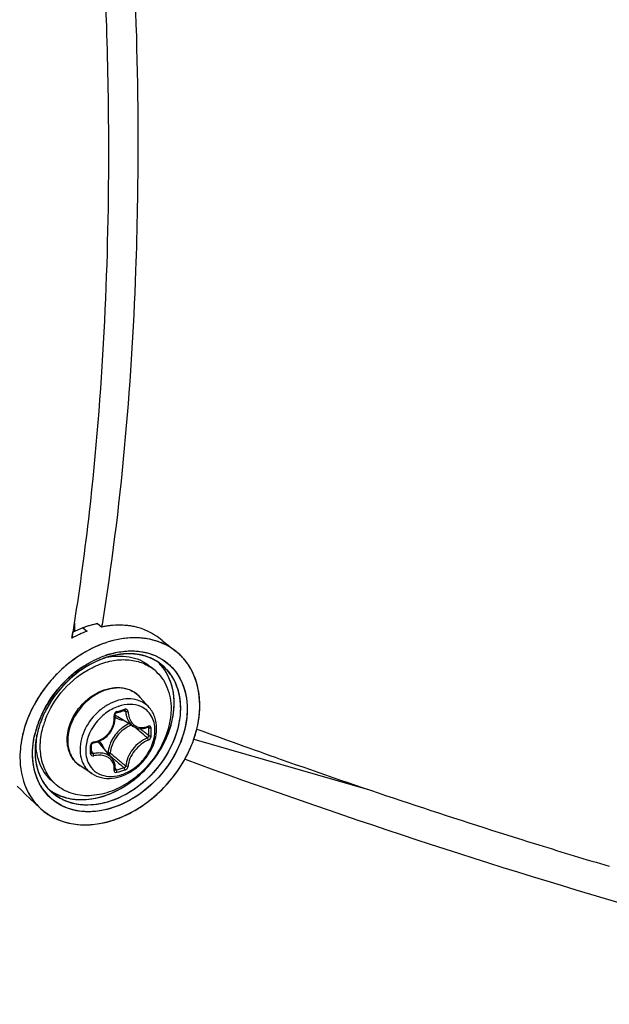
# Model space of a CAD drawing. Header units: millimetres. Extents: x 0 to 420, y 0 to 297.
# Tile 357 of 502: x 342.72 to 346.23, y 193.93 to 199.8. Entities that reach past the tile are written whole.
import ezdxf

# ---------------------------------------------------------------- set-up
doc = ezdxf.new("R2010")
doc.units = ezdxf.units.MM
doc.header["$LTSCALE"] = 23.1
doc.layers.get('0').update_dxf_attribs({"linetype": 'CONTINUOUS'})

msp = doc.modelspace()

# ---------------------------------------------------------------- linework, layer by layer
at = {"color": 7, "linetype": 'CONTINUOUS'}
for p, q in [((343.0464, 196.2039), (343.0464, 196.1532)), ((343.1837, 196.2004), (343.2082, 196.1802)), ((343.2102, 196.1959), (343.2075, 196.1803)), ((343.2105, 196.1954), (343.208, 196.1798)), ((343.0315, 196.1138), (343.0375, 196.1492)), ((343.032, 196.1131), (343.0378, 196.1487)), ((343.0971, 196.1754), (343.0375, 196.1492)), ((343.0971, 196.1754), (343.1216, 196.1552)), ((343.2082, 196.1802), (343.2092, 196.1804)), ((343.2092, 196.1804), (343.2082, 196.1802)), ((343.2092, 196.1804), (343.2082, 196.1802)), ((343.5692, 196.1003), (343.6515, 196.0346)), ((343.2461, 196.0155), (343.2473, 196.0158)), ((343.2407, 195.9994), (343.2414, 195.9996)), ((343.2407, 195.9993), (343.2413, 195.9994)), ((343.2528, 196.0036), (343.2505, 196.0028)), ((343.2528, 196.0036), (343.2505, 196.0029)), ((342.9698, 195.9272), (342.9693, 195.9267)), ((343.0922, 195.9406), (343.1024, 195.9473)), ((343.5268, 195.92), (343.5018, 195.9417)), ((343.4917, 195.7001), (343.4364, 195.7626)), ((343.2878, 195.6562), (343.2879, 195.6576)), ((343.2887, 195.6457), (343.2878, 195.6562)), ((343.2879, 195.6576), (343.2881, 195.6592)), ((343.2881, 195.6592), (343.2886, 195.6607)), ((343.2886, 195.6607), (343.2892, 195.6622)), ((343.2892, 195.6622), (343.2901, 195.6637)), ((343.2901, 195.6637), (343.2911, 195.665)), ((343.2911, 195.665), (343.2922, 195.6662)), ((343.2922, 195.6662), (343.2935, 195.6672)), ((343.2935, 195.6672), (343.2948, 195.668)), ((343.2948, 195.668), (343.2961, 195.6686)), ((343.2961, 195.6686), (343.2966, 195.6688)), ((343.2966, 195.6688), (343.3115, 195.6729)), ((343.3083, 195.707), (343.308, 195.7069)), ((343.3083, 195.707), (343.308, 195.7069)), ((343.3115, 195.6729), (343.3203, 195.6754)), ((343.3203, 195.6754), (343.3292, 195.678)), ((343.3292, 195.678), (343.344, 195.6824)), ((343.3408, 195.6815), (343.352, 195.6755)), ((343.3429, 195.6804), (343.3458, 195.6788)), ((343.344, 195.6824), (343.3446, 195.6826)), ((343.3446, 195.6826), (343.3456, 195.6827)), ((343.3456, 195.6827), (343.3465, 195.6826)), ((343.3465, 195.6826), (343.3473, 195.6824)), ((343.3473, 195.6824), (343.3476, 195.6823)), ((342.7694, 195.6385), (342.7694, 195.6385)), ((343.2815, 195.5945), (343.285, 195.6071)), ((343.285, 195.6071), (343.2874, 195.6199)), ((343.2874, 195.6199), (343.2887, 195.6328)), ((343.2887, 195.6328), (343.2887, 195.6457)), ((343.3978, 195.5863), (343.3049, 195.6439)), ((342.8117, 195.5463), (342.8119, 195.5473)), ((343.2479, 195.5376), (343.2566, 195.5479)), ((343.2566, 195.5479), (343.2643, 195.5588)), ((343.2643, 195.5588), (343.2711, 195.5702)), ((343.2711, 195.5702), (343.2768, 195.5822)), ((343.2768, 195.5822), (343.2815, 195.5945)), ((343.3977, 195.5864), (343.4014, 195.5841)), ((343.4014, 195.5841), (343.4098, 195.5801)), ((343.4098, 195.5801), (343.4187, 195.577)), ((343.4187, 195.577), (343.4279, 195.575)), ((343.4279, 195.575), (343.4374, 195.5739)), ((343.4374, 195.5739), (343.4472, 195.5739)), ((343.4381, 195.5739), (343.4405, 195.5719)), ((343.4472, 195.5739), (343.4571, 195.575)), ((343.4571, 195.575), (343.4671, 195.5771)), ((343.4671, 195.5771), (343.4771, 195.5802)), ((343.4771, 195.5802), (343.4845, 195.5832)), ((343.4816, 195.5821), (343.4887, 195.5783)), ((343.4854, 195.5839), (343.4845, 195.5832)), ((343.4845, 195.5832), (343.4858, 195.5836)), ((343.4858, 195.5836), (343.4864, 195.5837)), ((343.7753, 195.5718), (343.7753, 195.5719)), ((342.8176, 195.5112), (342.8171, 195.5083)), ((342.8181, 195.5109), (342.8181, 195.5113)), ((342.8184, 195.511), (342.8184, 195.5114)), ((343.1484, 195.4787), (343.1486, 195.48)), ((343.1486, 195.48), (343.1491, 195.4814)), ((343.1491, 195.4814), (343.1498, 195.4828)), ((343.1498, 195.4828), (343.1507, 195.4841)), ((343.1507, 195.4841), (343.1518, 195.4854)), ((343.1518, 195.4854), (343.153, 195.4865)), ((343.153, 195.4865), (343.1544, 195.4874)), ((343.1544, 195.4874), (343.1558, 195.4882)), ((343.1558, 195.4882), (343.1572, 195.4888)), ((343.1572, 195.4888), (343.1587, 195.4892)), ((343.1587, 195.4892), (343.1591, 195.4893)), ((343.1591, 195.4893), (343.1688, 195.4911)), ((343.1688, 195.4911), (343.1815, 195.4947)), ((343.1815, 195.4947), (343.1938, 195.4993)), ((343.1938, 195.4993), (343.2058, 195.505)), ((343.27, 195.3975), (343.2, 195.4808)), ((343.2058, 195.505), (343.2173, 195.5118)), ((343.2173, 195.5118), (343.2282, 195.5195)), ((343.2282, 195.5195), (343.2385, 195.5282)), ((343.2385, 195.5282), (343.2479, 195.5376)), ((343.757, 195.5111), (344.8041, 195.2089)), ((343.1483, 195.4779), (343.1484, 195.4787)), ((343.1484, 195.4592), (343.1483, 195.4779)), ((343.1483, 195.4306), (343.1485, 195.4541)), ((343.1483, 195.4302), (343.1483, 195.4306)), ((343.1484, 195.4294), (343.1483, 195.4302)), ((343.1485, 195.4541), (343.1484, 195.4592)), ((343.1484, 195.4375), (343.1577, 195.4251)), ((343.1487, 195.4287), (343.1484, 195.4294)), ((343.149, 195.4282), (343.1487, 195.4287)), ((343.2469, 195.4302), (343.2433, 195.4292)), ((343.2566, 195.4134), (343.29, 195.3851)), ((343.2747, 195.3912), (343.27, 195.3974)), ((343.2794, 195.3834), (343.2747, 195.3912)), ((343.2832, 195.375), (343.2794, 195.3834)), ((343.2861, 195.3661), (343.2832, 195.375)), ((343.2879, 195.3568), (343.2861, 195.3661)), ((343.7083, 195.3895), (343.7033, 195.3913)), ((343.7085, 195.3893), (343.7034, 195.3912)), ((343.1503, 195.3058), (343.0806, 195.3517)), ((343.2878, 195.3296), (343.2879, 195.3301)), ((343.2878, 195.3292), (343.2878, 195.3296)), ((343.2878, 195.3293), (343.2887, 195.3284)), ((343.2878, 195.3292), (343.2878, 195.3292)), ((343.2878, 195.3292), (343.2879, 195.3291)), ((343.2879, 195.3291), (343.2878, 195.3292)), ((343.2888, 195.3472), (343.2879, 195.3568)), ((343.2879, 195.3301), (343.2886, 195.3373)), ((343.2885, 195.3363), (343.2945, 195.3281)), ((343.2886, 195.3373), (343.2888, 195.3472)), ((343.2887, 195.3284), (343.2896, 195.3279)), ((342.9376, 195.2397), (342.9126, 195.2613)), ((342.7044, 195.2316), (342.728, 195.2095)), ((342.7531, 195.1833), (342.728, 195.2095)), ((342.7531, 195.1833), (342.8421, 195.0999)), ((342.8457, 195.0966), (342.8464, 195.096)), ((342.8457, 195.0965), (342.8464, 195.0959)), ((345.7119, 194.9126), (345.7447, 194.9023)), ((345.7447, 194.9023), (345.8136, 194.8809))]:
    msp.add_line(p, q, dxfattribs=at)
for centre, radius, start, end in [((328.8923, 198.4331), 14.3288, 350.82654, 351.04884), ((343.3121, 195.5963), 0.6177, 107.54389, 108.95409), ((343.3082, 195.6088), 0.6045, 106.11321, 107.54385), ((343.3046, 195.6214), 0.5915, 104.66174, 106.1133), ((343.3013, 195.6338), 0.5786, 103.18877, 104.66168), ((343.2983, 195.6465), 0.5656, 101.69342, 103.18896), ((343.3193, 195.6442), 0.5474, 98.97338, 101.60248), ((343.3193, 195.6443), 0.5473, 98.97336, 101.60411), ((343.3165, 195.6619), 0.5295, 96.68885, 98.9718), ((343.3165, 195.6619), 0.5294, 96.68859, 98.97178), ((343.3143, 195.6815), 0.5098, 93.83181, 96.69279), ((343.3129, 195.7019), 0.4893, 91.47375, 93.8283), ((343.3129, 195.7019), 0.4893, 91.47363, 93.82851), ((343.3124, 195.721), 0.4702, 88.36668, 91.47661), ((343.3128, 195.7379), 0.4533, 85.9726, 88.36178), ((343.3141, 195.7546), 0.4366, 82.54847, 85.97843), ((343.3161, 195.7702), 0.4208, 80.19663, 82.54105), ((343.3184, 195.7838), 0.407, 76.21093, 80.20309), ((343.3702, 195.4961), 0.7045, 116.31566, 118.73655), ((343.3628, 195.5111), 0.6879, 114.68957, 116.3131), ((343.3507, 195.5379), 0.6585, 110.36009, 114.71119), ((343.3163, 195.5842), 0.6305, 108.95389, 110.34495), ((343.3212, 195.7953), 0.3952, 74.16715, 76.20089), ((343.3256, 195.8101), 0.3798, 67.92227, 74.19358), ((343.2403, 195.6709), 0.5414, 59.30364, 65.09671), ((343.2589, 195.7031), 0.5043, 58.49164, 59.24537), ((343.2634, 195.7105), 0.4956, 57.72279, 58.49169), ((343.423, 195.7419), 0.3717, 66.70874, 67.7143), ((343.4063, 195.5035), 0.5364, 107.2419, 108.75764), ((343.4009, 195.5212), 0.518, 106.11336, 107.38578), ((343.3778, 195.5668), 0.4543, 97.79946, 104.90926), ((343.3806, 195.5536), 0.4678, 102.17354, 104.82413), ((343.3814, 195.5513), 0.4702, 102.20598, 104.30323), ((343.3756, 195.5793), 0.4416, 97.02561, 102.2393), ((343.376, 195.5753), 0.4456, 97.72424, 102.18987), ((343.3719, 195.6063), 0.4143, 94.73186, 97.73086), ((343.3735, 195.5928), 0.4279, 96.96922, 97.69949), ((343.3713, 195.6122), 0.4084, 93.52504, 96.99907), ((343.3722, 195.6032), 0.4175, 94.7478, 96.97546), ((343.3699, 195.6323), 0.3883, 88.61528, 94.76342), ((343.3712, 195.6155), 0.4051, 93.53633, 94.74277), ((343.3701, 195.6368), 0.3838, 88.61941, 93.56762), ((343.3698, 195.6379), 0.3827, 87.98349, 93.5437), ((343.3702, 195.6532), 0.3673, 87.95913, 88.58408), ((343.3704, 195.659), 0.3616, 84.94771, 88.58318), ((343.3706, 195.6622), 0.3584, 84.9412, 87.96883), ((343.3706, 195.6627), 0.3579, 84.14986, 87.9618), ((343.3714, 195.6714), 0.3491, 84.13136, 84.93123), ((343.3728, 195.6839), 0.3366, 78.44528, 84.97884), ((343.373, 195.6856), 0.3348, 78.43091, 84.164), ((343.3732, 195.6866), 0.3339, 77.96562, 84.17412), ((343.3755, 195.6985), 0.3217, 77.91771, 78.39418), ((343.3772, 195.7067), 0.3134, 74.42201, 78.40695), ((343.3771, 195.7058), 0.3143, 74.44279, 77.92903), ((343.3776, 195.7081), 0.3119, 73.90672, 77.93425), ((343.379, 195.7129), 0.3069, 73.90758, 74.4307), ((343.3811, 195.7204), 0.2991, 66.87109, 74.43713), ((343.4344, 195.7629), 0.3478, 49.06362, 51.38133), ((343.4346, 195.763), 0.3475, 49.43387, 51.39061), ((343.4347, 195.7631), 0.3474, 49.4293, 51.38417), ((343.4349, 195.7633), 0.3471, 49.06201, 49.42875), ((343.4351, 195.7636), 0.3468, 48.36292, 49.43332), ((343.4341, 195.7625), 0.3483, 44.96524, 49.05918), ((343.4348, 195.7632), 0.3473, 48.3608, 49.06306), ((343.433, 195.7614), 0.3498, 41.21829, 48.34923), ((343.4343, 195.7627), 0.348, 44.96154, 48.35842), ((343.4322, 195.7607), 0.3509, 41.90395, 44.96067), ((343.4324, 195.7608), 0.3507, 41.9065, 44.96465), ((343.3931, 195.5104), 0.5128, 107.21425, 110.38522), ((343.3954, 195.5055), 0.5181, 109.0704, 110.43081), ((343.3907, 195.5178), 0.505, 106.88617, 109.02169), ((343.3902, 195.5204), 0.5023, 107.31896, 109.07262), ((343.3856, 195.5351), 0.4869, 106.11326, 107.31623), ((343.3883, 195.5255), 0.4969, 106.09973, 107.20376), ((343.3217, 195.5996), 0.408, 100.97733, 101.352), ((343.3876, 195.5278), 0.4945, 106.06173, 106.88165), ((343.3209, 195.6038), 0.4037, 99.99014, 100.97841), ((343.3841, 195.5402), 0.4817, 105.9539, 106.11066), ((343.3858, 195.5341), 0.488, 105.11803, 106.06203), ((343.3834, 195.5427), 0.4791, 105.11313, 105.95451), ((343.3855, 195.5353), 0.4867, 104.83782, 105.82661), ((343.3841, 195.5404), 0.4814, 104.29817, 105.11776), ((343.3826, 195.5456), 0.4761, 104.81712, 105.11256), ((343.3815, 195.7216), 0.2979, 66.58429, 73.91867), ((343.3818, 195.7221), 0.2972, 66.85955, 73.93455), ((343.3847, 195.7293), 0.2895, 66.54335, 66.82561), ((343.3856, 195.7314), 0.2872, 63.20249, 66.83908), ((343.3856, 195.7313), 0.2874, 63.86204, 66.55225), ((343.386, 195.7323), 0.2863, 63.18545, 66.54887), ((343.3871, 195.7344), 0.2839, 62.93266, 63.85828), ((343.3874, 195.7352), 0.283, 62.92109, 63.17919), ((343.3915, 195.7428), 0.2744, 51.44966, 62.96675), ((343.3917, 195.743), 0.2742, 51.45353, 62.98167), ((343.3487, 195.7651), 0.2837, 42.65384, 45.69266), ((343.3491, 195.7655), 0.2832, 42.60211, 45.71581), ((343.3478, 195.7643), 0.2849, 42.00251, 42.65523), ((343.3482, 195.7647), 0.2844, 41.99977, 42.60766), ((343.3482, 195.7647), 0.2844, 41.99938, 42.60345), ((343.3453, 195.7622), 0.2882, 34.71844, 41.98672), ((343.3826, 195.7329), 0.2877, 34.74605, 51.27615), ((343.4297, 195.7584), 0.3543, 37.77973, 41.90292), ((343.4309, 195.7594), 0.3527, 41.22612, 41.90576), ((343.4299, 195.7586), 0.354, 39.52411, 41.22544), ((343.43, 195.7587), 0.3538, 39.52175, 41.22413), ((343.4265, 195.7559), 0.3583, 34.72676, 39.51368), ((343.4284, 195.7573), 0.356, 37.78559, 39.52394), ((343.4267, 195.7561), 0.3581, 35.68385, 37.78205), ((343.4263, 195.7558), 0.3586, 35.24001, 37.78436), ((343.4251, 195.7549), 0.36, 35.23776, 35.68506), ((343.4242, 195.7543), 0.3612, 34.73195, 35.23773), ((343.4248, 195.7547), 0.3604, 34.72691, 35.24162), ((343.4179, 195.75), 0.3688, 29.51432, 34.7143), ((343.4233, 195.7536), 0.3623, 34.16445, 34.73339), ((343.4239, 195.754), 0.3616, 34.16025, 34.72678), ((343.4175, 195.7498), 0.3692, 29.51431, 34.14524), ((343.4225, 195.7531), 0.3632, 33.67121, 34.16448), ((343.4705, 195.3786), 0.6774, 122.91152, 132.4273), ((343.4698, 195.3796), 0.6763, 123.9462, 130.92043), ((343.3604, 195.7278), 0.2542, 49.1138, 56.51182), ((343.4898, 195.3569), 0.7065, 132.39492, 148.85272), ((343.4904, 195.3565), 0.7072, 133.37193, 148.60655), ((343.486, 195.3607), 0.7011, 132.45199, 133.35067), ((343.4793, 195.3683), 0.6909, 130.90081, 132.28464), ((343.3211, 195.6605), 0.1539, 50.53518, 52.38989), ((343.3213, 195.6607), 0.1537, 47.20358, 50.53486), ((343.3207, 195.6602), 0.1545, 41.53019, 47.1948), ((343.4693, 195.3699), 0.6822, 148.64734, 151.20639), ((343.4647, 195.3729), 0.6767, 148.91513, 151.21155), ((343.4678, 195.3582), 0.7526, 153.66759, 157.53994), ((343.4135, 195.4035), 0.6065, 155.31245, 159.59727), ((343.408, 195.4059), 0.6004, 155.32834, 159.63108), ((343.4127, 195.404), 0.6055, 155.35519, 159.55834), ((343.4442, 195.3833), 0.6538, 153.26309, 156.14768), ((343.4413, 195.3848), 0.6504, 155.04511, 155.97875), ((343.4365, 195.3871), 0.6452, 154.64802, 155.84163), ((343.4454, 195.3829), 0.655, 154.55998, 155.04565), ((343.4395, 195.3858), 0.6484, 153.67747, 154.64832), ((343.4501, 195.3806), 0.6602, 153.25461, 154.55894), ((343.4427, 195.3842), 0.652, 153.18809, 153.67746), ((343.4576, 195.3768), 0.6686, 151.21134, 153.25338), ((343.4531, 195.3788), 0.6637, 151.20791, 153.18386), ((343.4243, 195.3988), 0.6182, 153.67667, 155.36641), ((343.4282, 195.3967), 0.6227, 153.68606, 155.34026), ((343.4315, 195.3954), 0.6262, 153.70832, 155.32848), ((343.4413, 195.3903), 0.6372, 151.52143, 153.68459), ((343.4401, 195.3911), 0.6358, 151.56353, 153.7075), ((343.4347, 195.3936), 0.6299, 151.50629, 153.67176), ((343.3522, 195.7202), 0.0898, 224.14979, 225.13489), ((343.3525, 195.7205), 0.0901, 225.16768, 238.19258), ((342.7666, 197.6083), 2.0045, 285.39308, 286.80749), ((343.3874, 195.477), 0.2433, 109.04162, 109.22932), ((343.4479, 195.3665), 0.731, 158.19173, 158.5612), ((343.4524, 195.3647), 0.7359, 157.47069, 158.15358), ((343.4527, 195.3646), 0.7362, 157.55088, 158.15746), ((343.3906, 195.4047), 0.596, 158.99976, 166.16237), ((343.4036, 195.4), 0.6098, 160.89228, 161.8603), ((343.4061, 195.399), 0.6125, 158.95151, 161.75789), ((343.4139, 195.3964), 0.6207, 158.90447, 160.88953), ((343.4127, 195.3968), 0.6194, 158.58314, 159.04535), ((343.4285, 195.3904), 0.6365, 155.97088, 158.95168), ((343.428, 195.3909), 0.6359, 155.83624, 158.90148), ((343.4241, 195.3922), 0.6317, 156.14922, 158.57621), ((343.3977, 195.4097), 0.5895, 159.57126, 160.51161), ((343.3512, 195.4477), 0.5108, 159.68136, 163.43785), ((343.4534, 195.4185), 0.202, 114.0645, 126.40526), ((343.3499, 195.4149), 0.5541, 166.34963, 168.42906), ((343.3811, 195.4071), 0.5862, 161.83572, 166.32891), ((343.3764, 195.4087), 0.5813, 161.7466, 166.30499), ((343.4671, 195.4006), 0.2113, 135.09832, 148.10442), ((335.3008, 186.0122), 12.5417, 49.56104, 49.72441), ((336.0359, 186.8736), 11.4092, 49.26308, 49.56466), ((335.4574, 186.0756), 12.4061, 49.65654, 49.94798), ((343.443, 195.6866), 0.1071, 290.31697, 292.26307), ((343.4418, 195.6896), 0.1103, 292.2624, 294.07545), ((342.0234, 195.5546), 1.4654, 0.00233, 0.92882), ((342.072, 195.5546), 1.4168, 359.05537, 0.00295), ((342.0251, 195.5537), 1.4783, 0.0024, 0.92888), ((342.0742, 195.5537), 1.4292, 359.05547, 0.00301), ((343.2987, 195.4345), 0.4872, 171.28844, 173.56717), ((343.2893, 195.4355), 0.4778, 172.64471, 173.57163), ((343.297, 195.4346), 0.4855, 172.51311, 173.56996), ((343.3001, 195.4341), 0.4887, 170.96351, 172.64109), ((343.307, 195.4333), 0.4956, 170.95251, 172.51144), ((343.2152, 195.4889), 0.3977, 177.18585, 179.98864), ((343.2258, 195.4885), 0.4082, 176.84815, 177.19663), ((343.1645, 195.4735), 0.0216, 99.06376, 106.76369), ((343.1309, 195.4228), 0.0902, 40.02572, 53.88647), ((341.0011, 195.4493), 2.1407, 0.00233, 0.64253), ((341.0811, 195.4493), 2.0607, 359.34524, 0.00194), ((343.1456, 195.4306), 0.00271, 351.60329, 359.32144), ((343.1157, 195.4225), 0.1114, 16.50857, 23.3442), ((350.9128, 204.5144), 11.8794, 229.89404, 230.16205), ((343.0234, 195.7697), 0.7785, 330.51232, 333.67169), ((343.0337, 195.7645), 0.767, 333.33655, 333.68263), ((343.0351, 195.7638), 0.7653, 333.33401, 333.67764), ((343.0373, 195.7627), 0.7629, 333.67772, 333.98992), ((343.0431, 195.7599), 0.7565, 333.67652, 336.5845), ((343.0359, 195.7634), 0.7645, 333.67993, 333.98757), ((343.0446, 195.7592), 0.7548, 333.98554, 336.58777), ((343.0382, 195.7623), 0.762, 333.98758, 334.25893), ((350.4029, 203.8067), 11.0235, 229.81565, 230.16603), ((349.9644, 203.3772), 10.3986, 230.16047, 230.51372), ((343.0227, 195.7701), 0.7793, 330.51223, 333.32698), ((343.0321, 195.7653), 0.7688, 333.03735, 333.33657), ((342.9197, 196.7152), 1.4368, 285.12112, 287.07727), ((342.9203, 196.7133), 1.4495, 285.13021, 287.08635), ((343.1031, 195.4057), 0.286, 212.43965, 214.72904), ((343.0985, 195.4025), 0.2804, 212.39315, 214.45567), ((343.1041, 195.4319), 0.2543, 221.70798, 229.09647), ((343.1059, 195.3717), 0.3795, 208.25195, 208.50269), ((343.1055, 195.3716), 0.3791, 208.28896, 208.50807), ((343.0976, 195.3671), 0.3701, 208.47923, 214.6989), ((343.1155, 195.3908), 0.3128, 210.79009, 214.71405), ((343.1134, 195.3897), 0.3104, 211.08808, 222.74439), ((343.1092, 195.3866), 0.3052, 214.72363, 222.49614), ((343.1023, 195.4051), 0.285, 214.19294, 214.45497), ((343.1019, 195.4048), 0.2845, 214.45497, 214.71783), ((343.0956, 195.4005), 0.2769, 214.45948, 214.72693), ((343.0992, 195.403), 0.2813, 214.72695, 215.01924), ((343.1011, 195.4043), 0.2836, 214.73191, 215.05701), ((343.0938, 195.3991), 0.2746, 214.9928, 226.78066), ((343.0938, 195.3989), 0.2745, 215.00809, 226.75845), ((343.064, 195.4361), 0.2812, 231.40531, 232.60241), ((343.0638, 195.4359), 0.2809, 231.40635, 232.59351), ((343.0651, 195.4376), 0.283, 232.5931, 236.28966), ((343.0649, 195.4373), 0.2827, 232.59693, 236.2885), ((343.0666, 195.4398), 0.2857, 236.28886, 238.55735), ((343.0665, 195.4398), 0.2856, 236.28857, 238.56261), ((343.0664, 195.4395), 0.2854, 236.28744, 238.55443), ((343.085, 195.3584), 0.3548, 214.70639, 226.77538), ((343.0798, 195.3534), 0.3475, 226.82444, 227.64699), ((343.0802, 195.3537), 0.348, 226.8293, 227.79329), ((343.0797, 195.3532), 0.3473, 226.82953, 227.64514), ((343.0942, 195.5866), 0.5872, 282.31726, 286.1187), ((343.0947, 195.5846), 0.5851, 282.31161, 285.71908), ((343.0915, 195.5963), 0.5972, 285.35535, 285.70945), ((343.0905, 195.5999), 0.601, 285.70949, 286.104), ((343.0909, 195.5987), 0.5997, 285.7065, 286.11081), ((343.0852, 195.6178), 0.6196, 286.11887, 289.45337), ((343.0896, 195.6032), 0.6044, 286.1021, 286.47325), ((343.0899, 195.6021), 0.6032, 286.11084, 286.476), ((343.0848, 195.619), 0.6209, 286.48834, 289.45258), ((343.0888, 195.6059), 0.6072, 286.47321, 286.78892), ((356.3446, 228.8719), 35.585, 252.78602, 253.49148)]:
    msp.add_arc(centre, radius, start, end, dxfattribs=at)
for points, knots in [([(343.2334, 202.1163), (343.2647, 201.8548), (343.3723, 200.8407), (343.4239, 199.8203), (343.4239, 199.0639)], [0, 0, 0, 0, 0.258242, 1, 1, 1, 1]), ([(343.2507, 199.0139), (343.2507, 199.2629), (343.2333, 200.2953), (343.1499, 201.3262), (343.0556, 202.1039)], [0, 0, 0, 0, 0.241202, 1, 1, 1, 1]), ([(343.4239, 199.0639), (343.4239, 198.8109), (343.4074, 197.8518), (343.3233, 196.8928), (343.2105, 196.1954)], [0, 0, 0, 0, 0.263653, 1, 1, 1, 1]), ([(343.0466, 196.2036), (343.0812, 196.4231), (343.2059, 197.3548), (343.2507, 198.2963), (343.2507, 199.0139)], [0, 0, 0, 0, 0.236405, 1, 1, 1, 1]), ([(343.5641, 196.0858), (343.5198, 196.104), (343.4192, 196.1238), (343.2622, 196.1029), (343.1064, 196.0366), (343.0126, 195.9669), (342.9691, 195.9266)], [0, 0, 0, 0, 0.222342, 0.46366, 0.724676, 1, 1, 1, 1]), ([(343.2571, 196.0938), (343.2314, 196.0864), (343.1266, 196.0484), (343.0318, 195.9846), (342.9698, 195.9272)], [0, 0, 0, 0, 0.240548, 1, 1, 1, 1]), ([(343.5629, 196.0863), (343.5171, 196.1049), (343.4129, 196.1245), (343.3089, 196.1088), (343.2571, 196.0938)], [0, 0, 0, 0, 0.478686, 1, 1, 1, 1]), ([(343.1024, 195.9473), (343.1139, 195.9547), (343.1594, 195.9821), (343.2085, 196.0037), (343.2461, 196.0155)], [0, 0, 0, 0, 0.256627, 1, 1, 1, 1]), ([(343.2473, 196.0158), (343.3048, 196.0337), (343.4217, 196.0497), (343.5354, 196.0109), (343.5799, 195.98)], [0, 0, 0, 0, 0.526189, 1, 1, 1, 1]), ([(343.2508, 196.0014), (343.2961, 196.0093), (343.3662, 196.0094), (343.4501, 195.9793), (343.486, 195.9554), (343.5018, 195.9417)], [0, 0, 0, 0, 0.519584, 0.762839, 1, 1, 1, 1]), ([(343.2571, 196.0188), (343.3138, 196.0351), (343.4289, 196.0485), (343.5904, 195.9908), (343.6975, 195.8588), (343.7296, 195.6841), (343.6905, 195.4963), (343.5595, 195.2647), (343.3848, 195.1345), (343.2573, 195.0976)], [0, 0, 0, 0, 0.121621, 0.231441, 0.339036, 0.455715, 0.58604, 0.726441, 1, 1, 1, 1]), ([(342.8722, 195.6251), (342.8969, 195.6918), (342.9734, 195.8159), (343.1147, 195.9271), (343.2421, 195.9761), (343.336, 195.9894), (343.4247, 195.9788), (343.4776, 195.9551), (343.5007, 195.9399)], [0, 0, 0, 0, 0.270012, 0.538889, 0.665622, 0.784297, 0.895035, 1, 1, 1, 1]), ([(343.2261, 195.9952), (343.2077, 195.9889), (343.1328, 195.9582), (343.0649, 195.9115), (343.0195, 195.8702)], [0, 0, 0, 0, 0.241113, 1, 1, 1, 1]), ([(343.2145, 195.9911), (343.1972, 195.9846), (343.1272, 195.9543), (343.0634, 195.91), (343.0206, 195.8712)], [0, 0, 0, 0, 0.24182, 1, 1, 1, 1]), ([(343.2145, 195.991), (343.1972, 195.9846), (343.1272, 195.9543), (343.0635, 195.91), (343.0206, 195.8713)], [0, 0, 0, 0, 0.241812, 1, 1, 1, 1]), ([(343.5625, 195.9574), (343.591, 195.9347), (343.6404, 195.8759), (343.6782, 195.7637), (343.6792, 195.6373), (343.6323, 195.4604), (343.4967, 195.2636), (343.3309, 195.1617), (343.2427, 195.1363)], [0, 0, 0, 0, 0.104524, 0.214592, 0.333967, 0.462949, 0.735941, 1, 1, 1, 1]), ([(343.629, 195.6255), (343.642, 195.6851), (343.6476, 195.8042), (343.5959, 195.9145), (343.5595, 195.955)], [0, 0, 0, 0, 0.52857, 1, 1, 1, 1]), ([(343.629, 195.6255), (343.642, 195.6851), (343.6476, 195.8042), (343.5959, 195.9145), (343.5595, 195.955)], [0, 0, 0, 0, 0.528563, 1, 1, 1, 1]), ([(343.5626, 195.9574), (343.5937, 195.9325), (343.6471, 195.8664), (343.6825, 195.7399), (343.6739, 195.5993), (343.6413, 195.5072), (343.619, 195.4623)], [0, 0, 0, 0, 0.222971, 0.459982, 0.719377, 1, 1, 1, 1]), ([(343.5783, 195.9811), (343.6146, 195.9563), (343.6782, 195.8875), (343.7228, 195.7497), (343.7162, 195.5946), (343.6807, 195.4928), (343.6561, 195.4431)], [0, 0, 0, 0, 0.223214, 0.459267, 0.718396, 1, 1, 1, 1]), ([(343.7753, 195.5717), (343.7917, 195.639), (343.8035, 195.7732), (343.7593, 195.9027), (343.7248, 195.9545)], [0, 0, 0, 0, 0.526874, 1, 1, 1, 1]), ([(342.9693, 195.9267), (342.9474, 195.9065), (342.8656, 195.822), (342.8018, 195.7197), (342.7692, 195.6381)], [0, 0, 0, 0, 0.253077, 1, 1, 1, 1]), ([(342.9691, 195.9266), (342.951, 195.9098), (342.8822, 195.84), (342.8258, 195.7578), (342.7933, 195.692)], [0, 0, 0, 0, 0.251571, 1, 1, 1, 1]), ([(343.6561, 195.9037), (343.6861, 195.8603), (343.7258, 195.7511), (343.7136, 195.5719), (343.64, 195.3937), (343.5154, 195.2384), (343.3557, 195.1256), (343.1806, 195.0707), (343.0109, 195.0839), (342.9183, 195.1432), (342.8842, 195.1804)], [0, 0, 0, 0, 0.111601, 0.235694, 0.371611, 0.512961, 0.65114, 0.778817, 0.893431, 1, 1, 1, 1]), ([(343.619, 195.8969), (343.6468, 195.8567), (343.6839, 195.7561), (343.6745, 195.5906), (343.6089, 195.425), (343.4962, 195.2791), (343.3504, 195.1708), (343.1888, 195.114), (343.0302, 195.1181), (342.94, 195.1669), (342.9058, 195.199)], [0, 0, 0, 0, 0.111188, 0.234535, 0.369608, 0.510439, 0.648802, 0.777413, 0.893182, 1, 1, 1, 1]), ([(343.5268, 195.92), (343.542, 195.9069), (343.5697, 195.8764), (343.6107, 195.8019), (343.6219, 195.7362), (343.6219, 195.6924)], [0, 0, 0, 0, 0.238021, 0.481682, 1, 1, 1, 1]), ([(343.629, 195.6255), (343.6406, 195.6788), (343.6473, 195.7847), (343.6102, 195.886), (343.5822, 195.9263)], [0, 0, 0, 0, 0.526211, 1, 1, 1, 1]), ([(343.7753, 195.5719), (343.7906, 195.6345), (343.8027, 195.7591), (343.7675, 195.881), (343.7388, 195.9317)], [0, 0, 0, 0, 0.525255, 1, 1, 1, 1]), ([(343.7753, 195.5718), (343.7906, 195.6344), (343.8027, 195.7591), (343.7675, 195.881), (343.7388, 195.9317)], [0, 0, 0, 0, 0.525179, 1, 1, 1, 1]), ([(342.8604, 195.6774), (342.8698, 195.6962), (342.9116, 195.7703), (342.9671, 195.8365), (343.0144, 195.8795)], [0, 0, 0, 0, 0.2481, 1, 1, 1, 1]), ([(343.4151, 195.7825), (343.3988, 195.795), (343.3594, 195.8141), (343.2919, 195.8195), (343.2213, 195.8031), (343.1531, 195.7669), (343.0927, 195.714), (343.0311, 195.6299), (343.0066, 195.5522), (343.0066, 195.5022)], [0, 0, 0, 0, 0.104897, 0.216899, 0.338904, 0.47012, 0.607003, 0.744549, 1, 1, 1, 1]), ([(343.0113, 195.5727), (343.0239, 195.6224), (343.075, 195.716), (343.1603, 195.78), (343.2077, 195.7995)], [0, 0, 0, 0, 0.499995, 1, 1, 1, 1]), ([(343.2077, 195.7995), (343.2283, 195.808), (343.2702, 195.82), (343.334, 195.8204), (343.3921, 195.8018), (343.4236, 195.777), (343.4364, 195.7626)], [0, 0, 0, 0, 0.270574, 0.524505, 0.765155, 1, 1, 1, 1]), ([(343.4223, 195.7443), (343.4046, 195.7497), (343.3659, 195.7546), (343.3064, 195.7453), (343.2472, 195.7204), (343.1737, 195.6689), (343.1037, 195.5804), (343.0794, 195.4924), (343.0794, 195.4502)], [0, 0, 0, 0, 0.108641, 0.225762, 0.35139, 0.483442, 0.751147, 1, 1, 1, 1]), ([(343.4411, 195.7062), (343.4215, 195.7148), (343.3757, 195.7234), (343.3306, 195.7147), (343.3083, 195.707)], [0, 0, 0, 0, 0.475966, 1, 1, 1, 1]), ([(343.4917, 195.7001), (343.4826, 195.7103), (343.4612, 195.7286), (343.4356, 195.7402), (343.4223, 195.7443)], [0, 0, 0, 0, 0.49562, 1, 1, 1, 1]), ([(343.6219, 195.6924), (343.6219, 195.6083), (343.5801, 195.4779), (343.4753, 195.338), (343.373, 195.2507), (343.2579, 195.1925), (343.1394, 195.1684), (343.0275, 195.1818), (342.9636, 195.2172), (342.9376, 195.2397)], [0, 0, 0, 0, 0.256473, 0.394543, 0.531644, 0.662632, 0.784011, 0.89531, 1, 1, 1, 1]), ([(343.3073, 195.7067), (343.2804, 195.6973), (343.2284, 195.6682), (343.1478, 195.5868), (343.1132, 195.5004), (343.1132, 195.4445)], [0, 0, 0, 0, 0.249772, 0.51087, 1, 1, 1, 1]), ([(343.2987, 195.6757), (343.2937, 195.6743), (343.2849, 195.6674), (343.2819, 195.6565), (343.2825, 195.6514)], [0, 0, 0, 0, 0.497141, 1, 1, 1, 1]), ([(343.2987, 195.6757), (343.2988, 195.6748), (343.2989, 195.6725), (343.2982, 195.6692), (343.2966, 195.6688)], [0, 0, 0, 0, 0.348, 1, 1, 1, 1]), ([(343.3462, 195.6894), (343.3463, 195.6885), (343.3464, 195.6862), (343.3456, 195.6829), (343.344, 195.6824)], [0, 0, 0, 0, 0.339767, 1, 1, 1, 1]), ([(343.3653, 195.6753), (343.3651, 195.6798), (343.3618, 195.687), (343.3531, 195.6905), (343.3484, 195.6901), (343.3462, 195.6894)], [0, 0, 0, 0, 0.502703, 0.74499, 1, 1, 1, 1]), ([(343.352, 195.6755), (343.3519, 195.6762), (343.3514, 195.6789), (343.3494, 195.6813), (343.3476, 195.6823)], [0, 0, 0, 0, 0.264576, 1, 1, 1, 1]), ([(343.352, 195.6755), (343.353, 195.6572), (343.3605, 195.6226), (343.384, 195.5949), (343.3977, 195.5864)], [0, 0, 0, 0, 0.531229, 1, 1, 1, 1]), ([(343.3653, 195.6752), (343.363, 195.6746), (343.3585, 195.6742), (343.3539, 195.6746), (343.352, 195.6755)], [0, 0, 0, 0, 0.5364, 1, 1, 1, 1]), ([(343.3653, 195.6753), (343.3661, 195.6629), (343.3704, 195.6391), (343.3868, 195.6082), (343.4119, 195.5868), (343.4326, 195.5811), (343.4429, 195.5804)], [0, 0, 0, 0, 0.279104, 0.533854, 0.769255, 1, 1, 1, 1]), ([(343.5261, 195.5637), (343.5261, 195.5794), (343.5227, 195.6098), (343.5059, 195.6515), (343.4783, 195.6852), (343.454, 195.7005), (343.4411, 195.7062)], [0, 0, 0, 0, 0.267263, 0.518158, 0.759229, 1, 1, 1, 1]), ([(343.536, 195.5749), (343.536, 195.598), (343.5293, 195.6434), (343.5063, 195.6836), (343.4917, 195.7001)], [0, 0, 0, 0, 0.512429, 1, 1, 1, 1]), ([(342.7694, 195.6385), (342.7632, 195.6232), (342.7415, 195.5632), (342.728, 195.5), (342.7238, 195.4528)], [0, 0, 0, 0, 0.257588, 1, 1, 1, 1]), ([(342.7675, 195.6337), (342.7616, 195.6189), (342.7408, 195.5603), (342.7279, 195.4989), (342.7238, 195.453)], [0, 0, 0, 0, 0.257376, 1, 1, 1, 1]), ([(342.8451, 195.6149), (342.8419, 195.6063), (342.8302, 195.5723), (342.8217, 195.5373), (342.8175, 195.5109)], [0, 0, 0, 0, 0.255562, 1, 1, 1, 1]), ([(342.8451, 195.6149), (342.8419, 195.6063), (342.8302, 195.5725), (342.8218, 195.5375), (342.8176, 195.5112)], [0, 0, 0, 0, 0.255547, 1, 1, 1, 1]), ([(342.9175, 195.1961), (342.9458, 195.1788), (343.0108, 195.1533), (343.1589, 195.1448), (343.3529, 195.216), (343.5363, 195.3875), (343.6114, 195.5443), (343.629, 195.6255)], [0, 0, 0, 0, 0.105314, 0.217372, 0.465395, 0.735981, 1, 1, 1, 1]), ([(343.1611, 195.4948), (343.1788, 195.4977), (343.2139, 195.5108), (343.2556, 195.5479), (343.2811, 195.5972), (343.2846, 195.634), (343.2825, 195.6514)], [0, 0, 0, 0, 0.24849, 0.504031, 0.757203, 1, 1, 1, 1]), ([(343.2073, 195.1685), (343.3096, 195.1981), (343.4972, 195.3234), (343.6062, 195.5202), (343.629, 195.6255)], [0, 0, 0, 0, 0.496993, 1, 1, 1, 1]), ([(343.2825, 195.6513), (343.2839, 195.6518), (343.2861, 195.6525), (343.288, 195.6546), (343.2879, 195.6555)], [0, 0, 0, 0, 0.63264, 1, 1, 1, 1]), ([(343.2886, 195.6438), (343.2919, 195.6414), (343.3059, 195.6324), (343.3222, 195.6272), (343.3345, 195.6254)], [0, 0, 0, 0, 0.245283, 1, 1, 1, 1]), ([(343.5823, 195.4933), (343.5876, 195.504), (343.6071, 195.5466), (343.6216, 195.5914), (343.629, 195.6255)], [0, 0, 0, 0, 0.255254, 1, 1, 1, 1]), ([(342.8484, 195.2281), (342.8215, 195.2722), (342.7879, 195.3799), (342.7981, 195.4907), (342.8117, 195.5463)], [0, 0, 0, 0, 0.474035, 1, 1, 1, 1]), ([(342.8425, 195.4674), (342.8425, 195.4777), (342.8442, 195.5202), (342.8524, 195.5624), (342.8616, 195.5933)], [0, 0, 0, 0, 0.242407, 1, 1, 1, 1]), ([(343.003, 195.5079), (343.003, 195.5132), (343.0037, 195.535), (343.0073, 195.5567), (343.0113, 195.5727)], [0, 0, 0, 0, 0.244438, 1, 1, 1, 1]), ([(343.1371, 195.3549), (343.1476, 195.3382), (343.1765, 195.3084), (343.2366, 195.2869), (343.3043, 195.29), (343.3724, 195.3159), (343.4346, 195.3614), (343.4995, 195.4391), (343.5261, 195.5149), (343.5261, 195.5637)], [0, 0, 0, 0, 0.105488, 0.213714, 0.331476, 0.460622, 0.598286, 0.738716, 1, 1, 1, 1]), ([(343.1503, 195.3058), (343.1674, 195.2946), (343.2072, 195.2783), (343.2728, 195.2756), (343.3396, 195.2929), (343.4027, 195.3278), (343.4578, 195.3775), (343.5141, 195.456), (343.536, 195.5282), (343.536, 195.5749)], [0, 0, 0, 0, 0.11076, 0.226584, 0.349536, 0.479279, 0.613227, 0.747471, 1, 1, 1, 1]), ([(343.3335, 195.5811), (343.3255, 195.5753), (343.2956, 195.5499), (343.2723, 195.5165), (343.261, 195.4895)], [0, 0, 0, 0, 0.251119, 1, 1, 1, 1]), ([(343.385, 195.5943), (343.3788, 195.592), (343.3541, 195.5808), (343.332, 195.5642), (343.3175, 195.5497)], [0, 0, 0, 0, 0.242416, 1, 1, 1, 1]), ([(343.4429, 195.5804), (343.446, 195.5802), (343.4586, 195.5801), (343.4712, 195.5828), (343.4802, 195.5862)], [0, 0, 0, 0, 0.242499, 1, 1, 1, 1]), ([(343.4868, 195.5889), (343.4868, 195.5883), (343.4868, 195.5866), (343.4863, 195.5847), (343.4854, 195.5839)], [0, 0, 0, 0, 0.296838, 1, 1, 1, 1]), ([(343.4887, 195.5783), (343.4887, 195.5789), (343.4886, 195.5809), (343.4875, 195.583), (343.4863, 195.5837)], [0, 0, 0, 0, 0.295427, 1, 1, 1, 1]), ([(343.5032, 195.5777), (343.5032, 195.5817), (343.5008, 195.5884), (343.4927, 195.5908), (343.4887, 195.5897), (343.4868, 195.5889)], [0, 0, 0, 0, 0.500392, 0.734456, 1, 1, 1, 1]), ([(343.5032, 195.5777), (343.5009, 195.5767), (343.4958, 195.5761), (343.4907, 195.577), (343.4887, 195.5783)], [0, 0, 0, 0, 0.520163, 1, 1, 1, 1]), ([(343.7245, 195.4314), (343.7301, 195.4428), (343.7506, 195.4882), (343.7665, 195.5357), (343.7753, 195.5718)], [0, 0, 0, 0, 0.254671, 1, 1, 1, 1]), ([(343.7373, 195.4593), (343.7413, 195.4685), (343.7563, 195.5051), (343.7683, 195.543), (343.7753, 195.5717)], [0, 0, 0, 0, 0.253897, 1, 1, 1, 1]), ([(343.7751, 195.5716), (343.9407, 195.5111), (344.5824, 195.2803), (345.2292, 195.0636), (345.7119, 194.9126)], [0, 0, 0, 0, 0.258467, 1, 1, 1, 1]), ([(342.8476, 195.2294), (342.8226, 195.2708), (342.7902, 195.3705), (342.7964, 195.4739), (342.8071, 195.526)], [0, 0, 0, 0, 0.475713, 1, 1, 1, 1]), ([(342.8146, 195.489), (342.8096, 195.4449), (342.8116, 195.3588), (342.844, 195.2781), (342.8666, 195.245)], [0, 0, 0, 0, 0.525527, 1, 1, 1, 1]), ([(342.8145, 195.4891), (342.8097, 195.4465), (342.8113, 195.3635), (342.8409, 195.2851), (342.8617, 195.2523)], [0, 0, 0, 0, 0.524813, 1, 1, 1, 1]), ([(342.8145, 195.489), (342.8097, 195.4464), (342.8113, 195.3634), (342.841, 195.285), (342.8617, 195.2523)], [0, 0, 0, 0, 0.52504, 1, 1, 1, 1]), ([(342.9126, 195.2613), (342.8974, 195.2745), (342.8698, 195.305), (342.8288, 195.3795), (342.8175, 195.4452), (342.8175, 195.489)], [0, 0, 0, 0, 0.238021, 0.481682, 1, 1, 1, 1]), ([(342.9175, 195.1961), (342.9667, 195.166), (343.0929, 195.1353), (343.2867, 195.1849), (343.462, 195.3079), (343.5497, 195.4276), (343.5823, 195.4933)], [0, 0, 0, 0, 0.214983, 0.458112, 0.726161, 1, 1, 1, 1]), ([(343.0806, 195.3517), (343.0684, 195.3597), (343.0459, 195.3793), (343.0123, 195.43), (343.003, 195.477), (343.003, 195.5079)], [0, 0, 0, 0, 0.241984, 0.486768, 1, 1, 1, 1]), ([(343.0066, 195.5022), (343.0066, 195.4722), (343.0154, 195.4268), (343.0476, 195.378), (343.069, 195.3593), (343.0806, 195.3517)], [0, 0, 0, 0, 0.517982, 0.760912, 1, 1, 1, 1]), ([(343.1583, 195.4942), (343.1536, 195.4928), (343.1454, 195.4872), (343.1416, 195.4778), (343.1417, 195.4733)], [0, 0, 0, 0, 0.515676, 1, 1, 1, 1]), ([(343.1611, 195.4948), (343.1611, 195.4935), (343.161, 195.4916), (343.1599, 195.4894), (343.1591, 195.4893)], [0, 0, 0, 0, 0.650306, 1, 1, 1, 1]), ([(343.2179, 195.4666), (343.2166, 195.4698), (343.2106, 195.482), (343.2022, 195.4929), (343.1948, 195.4998)], [0, 0, 0, 0, 0.255247, 1, 1, 1, 1]), ([(343.261, 195.4895), (343.2589, 195.4846), (343.2518, 195.4655), (343.2477, 195.4453), (343.2469, 195.4302)], [0, 0, 0, 0, 0.258896, 1, 1, 1, 1]), ([(343.2878, 195.5122), (343.2837, 195.5056), (343.2695, 195.4797), (343.2612, 195.4502), (343.26, 195.4284)], [0, 0, 0, 0, 0.261592, 1, 1, 1, 1]), ([(343.4814, 195.5185), (343.4647, 195.5124), (343.432, 195.4931), (343.3919, 195.4525), (343.3629, 195.4044), (343.3531, 195.3687), (343.352, 195.3518)], [0, 0, 0, 0, 0.24174, 0.507568, 0.769195, 1, 1, 1, 1]), ([(343.4868, 195.506), (343.4712, 195.5001), (343.4407, 195.4818), (343.4032, 195.4437), (343.3759, 195.3986), (343.3665, 195.3653), (343.3653, 195.3495)], [0, 0, 0, 0, 0.241461, 0.507728, 0.769702, 1, 1, 1, 1]), ([(343.4814, 195.5185), (343.4824, 195.519), (343.4866, 195.522), (343.4888, 195.5274), (343.4887, 195.5312)], [0, 0, 0, 0, 0.233629, 1, 1, 1, 1]), ([(343.4868, 195.506), (343.487, 195.5096), (343.4854, 195.5144), (343.4822, 195.5179), (343.4814, 195.5185)], [0, 0, 0, 0, 0.766459, 1, 1, 1, 1]), ([(343.4868, 195.506), (343.489, 195.5069), (343.4976, 195.5123), (343.5031, 195.5225), (343.5032, 195.5302)], [0, 0, 0, 0, 0.2401, 1, 1, 1, 1]), ([(343.5032, 195.5302), (343.5009, 195.5291), (343.4957, 195.5286), (343.4906, 195.5298), (343.4887, 195.5312)], [0, 0, 0, 0, 0.516682, 1, 1, 1, 1]), ([(342.7238, 195.4534), (342.7217, 195.4298), (342.7191, 195.3406), (342.7406, 195.2496), (342.7717, 195.1919)], [0, 0, 0, 0, 0.265651, 1, 1, 1, 1]), ([(342.7238, 195.453), (342.7217, 195.4294), (342.7191, 195.3404), (342.7406, 195.2497), (342.7716, 195.1921)], [0, 0, 0, 0, 0.265545, 1, 1, 1, 1]), ([(342.7238, 195.4528), (342.7217, 195.4294), (342.7191, 195.341), (342.7403, 195.251), (342.7708, 195.1936)], [0, 0, 0, 0, 0.265433, 1, 1, 1, 1]), ([(342.9143, 195.2627), (342.8908, 195.2891), (342.8533, 195.3549), (342.8425, 195.4292), (342.8425, 195.4674)], [0, 0, 0, 0, 0.481107, 1, 1, 1, 1]), ([(343.6561, 195.4431), (343.6176, 195.3651), (343.5108, 195.2256), (343.2983, 195.0924), (343.0979, 195.067), (342.962, 195.1131), (342.9078, 195.1549), (342.8854, 195.179)], [0, 0, 0, 0, 0.278581, 0.547647, 0.785737, 0.894485, 1, 1, 1, 1]), ([(343.619, 195.4623), (343.5836, 195.3906), (343.486, 195.2619), (343.2919, 195.1364), (343.1081, 195.1073), (342.9804, 195.1431), (342.9279, 195.1782), (342.9058, 195.199)], [0, 0, 0, 0, 0.277344, 0.546146, 0.78549, 0.894711, 1, 1, 1, 1]), ([(343.0794, 195.4502), (343.0794, 195.4429), (343.0807, 195.4151), (343.0878, 195.3873), (343.0965, 195.3686)], [0, 0, 0, 0, 0.261199, 1, 1, 1, 1]), ([(343.1132, 195.4445), (343.1132, 195.4284), (343.1168, 195.397), (343.1291, 195.3678), (343.1371, 195.3549)], [0, 0, 0, 0, 0.516185, 1, 1, 1, 1]), ([(343.1417, 195.4258), (343.1416, 195.4236), (343.1425, 195.4191), (343.1487, 195.4119), (343.1565, 195.411), (343.1611, 195.412)], [0, 0, 0, 0, 0.245151, 0.483798, 1, 1, 1, 1]), ([(343.1417, 195.4733), (343.1426, 195.4735), (343.1451, 195.4741), (343.1483, 195.4761), (343.1483, 195.4779)], [0, 0, 0, 0, 0.335626, 1, 1, 1, 1]), ([(343.1417, 195.4258), (343.1425, 195.4259), (343.1451, 195.4265), (343.148, 195.4284), (343.1483, 195.4302)], [0, 0, 0, 0, 0.321323, 1, 1, 1, 1]), ([(343.149, 195.4282), (343.1499, 195.427), (343.1527, 195.425), (343.1561, 195.4248), (343.1577, 195.4251)], [0, 0, 0, 0, 0.481798, 1, 1, 1, 1]), ([(343.27, 195.3975), (343.2642, 195.4043), (343.2495, 195.4165), (343.2219, 195.4271), (343.1904, 195.4303), (343.1687, 195.4275), (343.1577, 195.4251)], [0, 0, 0, 0, 0.222882, 0.461558, 0.720944, 1, 1, 1, 1]), ([(343.1611, 195.412), (343.161, 195.4144), (343.1603, 195.4189), (343.1588, 195.4233), (343.1577, 195.4251)], [0, 0, 0, 0, 0.526671, 1, 1, 1, 1]), ([(343.247, 195.4303), (343.2493, 195.4308), (343.2538, 195.4309), (343.2583, 195.4296), (343.26, 195.4284)], [0, 0, 0, 0, 0.526419, 1, 1, 1, 1]), ([(343.247, 195.4303), (343.247, 195.4297), (343.2471, 195.4273), (343.2476, 195.425), (343.2483, 195.4233)], [0, 0, 0, 0, 0.234277, 1, 1, 1, 1]), ([(343.2525, 195.4182), (343.2554, 195.4197), (343.2586, 195.4232), (343.2599, 195.4274), (343.26, 195.4284)], [0, 0, 0, 0, 0.762591, 1, 1, 1, 1]), ([(343.0965, 195.3686), (343.1024, 195.3559), (343.1176, 195.3321), (343.1388, 195.3134), (343.1503, 195.3058)], [0, 0, 0, 0, 0.504391, 1, 1, 1, 1]), ([(343.2733, 195.3765), (343.2686, 195.3844), (343.2553, 195.399), (343.2279, 195.4123), (343.1953, 195.417), (343.1726, 195.4145), (343.1611, 195.412)], [0, 0, 0, 0, 0.221381, 0.457911, 0.717649, 1, 1, 1, 1]), ([(343.2642, 195.0246), (343.3542, 195.0518), (343.5265, 195.1498), (343.6527, 195.3009), (343.7011, 195.3865)], [0, 0, 0, 0, 0.488775, 1, 1, 1, 1]), ([(343.2825, 195.3256), (343.2837, 195.3345), (343.2837, 195.3523), (343.2776, 195.3692), (343.2733, 195.3765)], [0, 0, 0, 0, 0.513521, 1, 1, 1, 1]), ([(343.2915, 195.0336), (343.3816, 195.0654), (343.5511, 195.1711), (343.6725, 195.3287), (343.7173, 195.4167)], [0, 0, 0, 0, 0.491428, 1, 1, 1, 1]), ([(343.2915, 195.0336), (343.3332, 195.0483), (343.4986, 195.1266), (343.6331, 195.2662), (343.7011, 195.3865)], [0, 0, 0, 0, 0.242219, 1, 1, 1, 1]), ([(348.8258, 193.9307), (348.0318, 194.0687), (346.3046, 194.4958), (344.6191, 195.0568), (343.7085, 195.3893)], [0, 0, 0, 0, 0.45396, 1, 1, 1, 1]), ([(343.2825, 195.3256), (343.2823, 195.3237), (343.2825, 195.3197), (343.2876, 195.313), (343.2947, 195.313), (343.2987, 195.3141)], [0, 0, 0, 0, 0.250198, 0.477776, 1, 1, 1, 1]), ([(343.2825, 195.3256), (343.2832, 195.3258), (343.2855, 195.3265), (343.2876, 195.3284), (343.2879, 195.3301)], [0, 0, 0, 0, 0.303916, 1, 1, 1, 1]), ([(343.2896, 195.3279), (343.2899, 195.3278), (343.2916, 195.3274), (343.2933, 195.3277), (343.2945, 195.3281)], [0, 0, 0, 0, 0.220787, 1, 1, 1, 1]), ([(343.2987, 195.3141), (343.299, 195.3166), (343.2982, 195.3216), (343.2961, 195.3263), (343.2945, 195.3281)], [0, 0, 0, 0, 0.510568, 1, 1, 1, 1]), ([(343.3416, 195.3417), (343.3429, 195.342), (343.3474, 195.3439), (343.3515, 195.3482), (343.352, 195.3518)], [0, 0, 0, 0, 0.265099, 1, 1, 1, 1]), ([(343.3462, 195.3278), (343.3465, 195.3303), (343.3456, 195.3354), (343.3434, 195.34), (343.3416, 195.3417)], [0, 0, 0, 0, 0.50766, 1, 1, 1, 1]), ([(343.3462, 195.3278), (343.3487, 195.3285), (343.3575, 195.3329), (343.3648, 195.3422), (343.3653, 195.3495)], [0, 0, 0, 0, 0.257299, 1, 1, 1, 1]), ([(343.3653, 195.3495), (343.362, 195.3484), (343.3568, 195.3486), (343.3528, 195.3511), (343.352, 195.3518)], [0, 0, 0, 0, 0.768189, 1, 1, 1, 1]), ([(343.2573, 195.0976), (343.1807, 195.0755), (343.0551, 195.0693), (342.9168, 195.1409), (342.8673, 195.1971), (342.8484, 195.2281)], [0, 0, 0, 0, 0.522277, 0.762056, 1, 1, 1, 1]), ([(343.2427, 195.1363), (343.1828, 195.119), (343.0603, 195.1067), (342.9466, 195.1607), (342.9058, 195.199)], [0, 0, 0, 0, 0.526815, 1, 1, 1, 1]), ([(342.9175, 195.196), (342.9578, 195.1714), (343.0564, 195.1412), (343.1573, 195.1541), (343.2073, 195.1685)], [0, 0, 0, 0, 0.475533, 1, 1, 1, 1]), ([(342.8457, 195.0965), (342.892, 195.0543), (343.0162, 194.9929), (343.1523, 194.9984), (343.2195, 195.013)], [0, 0, 0, 0, 0.476596, 1, 1, 1, 1]), ([(342.8464, 195.0959), (342.8927, 195.0539), (343.0166, 194.9929), (343.1524, 194.9984), (343.2195, 195.013)], [0, 0, 0, 0, 0.476561, 1, 1, 1, 1]), ([(342.8464, 195.0959), (342.896, 195.051), (343.0318, 194.9876), (343.178, 195.0008), (343.2497, 195.0205)], [0, 0, 0, 0, 0.473977, 1, 1, 1, 1])]:
    msp.add_open_spline(points, degree=3, knots=knots, dxfattribs=at)
for points in [[(343.1837, 196.2004), (343.1543, 196.1943), (343.1253, 196.1858), (343.0971, 196.1754)], [(343.5692, 196.1003), (343.5561, 196.1108), (343.5423, 196.1206), (343.5281, 196.1296)], [(343.6515, 196.0346), (343.6248, 196.0559), (343.5946, 196.0734), (343.5629, 196.0863)], [(343.6515, 196.0346), (343.6251, 196.0557), (343.5953, 196.073), (343.5641, 196.0858)], [(343.0128, 195.878), (343.0426, 195.9053), (343.075, 195.9301), (343.1092, 195.9516)], [(343.5626, 195.9574), (343.5479, 195.9691), (343.5319, 195.9793), (343.5151, 195.9878)], [(343.5799, 195.98), (343.6094, 195.9595), (343.6356, 195.9332), (343.6561, 195.9037)], [(343.0206, 195.8713), (342.9649, 195.8208), (342.9168, 195.76), (342.881, 195.6939)], [(343.0206, 195.8712), (342.9649, 195.8208), (342.917, 195.7601), (342.8811, 195.6941)], [(343.0195, 195.8702), (342.9643, 195.82), (342.9168, 195.7597), (342.8811, 195.6941)], [(342.7708, 195.1936), (342.7892, 195.1589), (342.8134, 195.1268), (342.842, 195.0999)], [(342.8681, 195.2428), (342.879, 195.227), (342.8917, 195.2122), (342.9058, 195.199)]]:
    msp.add_open_spline(points, degree=3, dxfattribs=at)

doc.saveas('drawing.dxf')
